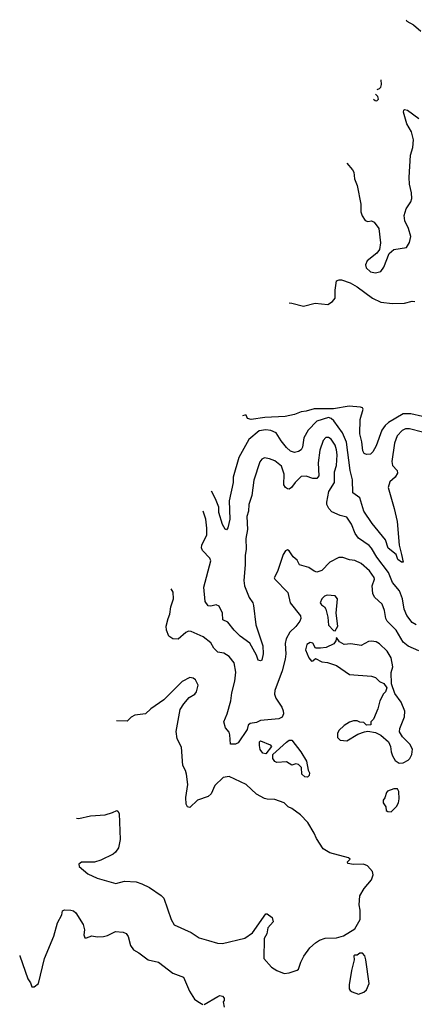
# Model space of a CAD drawing. Extents: x 2133489 to 2292442, y 756223 to 916462.
# Tile 293 of 463: x 2179913 to 2182931, y 896216 to 903742. Entities that reach past the tile are written whole.
import ezdxf

# ---------------------------------------------------------------- set-up
doc = ezdxf.new("R2010")
doc.units = 0

msp = doc.modelspace()

# ---------------------------------------------------------------- linework, layer by layer
at = {"layer": '0CON20XD'}
for points in [[(2182868.7, 903741.6), (2182875, 903731.2), (2182925, 903702.5), (2182981.4, 903655)], [(2182648, 903207.5), (2182665, 903215.7), (2182675, 903226.2), (2182680, 903245), (2182679, 903282.4)], [(2182618, 903134.8), (2182633, 903123), (2182645, 903122.5), (2182656.2, 903135), (2182653.3, 903155), (2182635, 903172.5), (2182633.6, 903172.5)], [(2182416.1, 902646.1), (2182458.8, 902595), (2182468, 902575), (2182474, 902525), (2182494.2, 902475), (2182521.1, 902331.1), (2182522.8, 902272.8), (2182532.4, 902242.4), (2182555.8, 902205.8), (2182575, 902200), (2182605, 902203.8), (2182625, 902193.3), (2182661.2, 902145), (2182672, 902035), (2182666.2, 901985), (2182645, 901956.7), (2182571.9, 901898.1), (2182557.3, 901867.3), (2182562.5, 901845), (2182595.5, 901815.5), (2182635, 901806.9), (2182675, 901816.2), (2182699.1, 901850.9), (2182740, 901955), (2182775, 901985.8), (2182870.5, 901999.5), (2182895, 902037.5), (2182904.2, 902085), (2182887.5, 902145), (2182858, 902205), (2182854.2, 902245), (2182869.2, 902295), (2182905, 902350), (2182911.9, 902375), (2182909.4, 902419.4), (2182894, 902485), (2182892, 902535), (2182901.4, 902705), (2182919.2, 902765), (2182925.7, 902824.3), (2182908.6, 902885), (2182873.1, 902945), (2182847.9, 903035), (2182850.2, 903049.8), (2182855, 903055.6), (2182879.8, 903049.8), (2182965, 902986)], [(2181974.8, 901578.3), (2181995, 901575.6), (2182085, 901551.4), (2182174.3, 901575.7), (2182270, 901565), (2182305, 901586.7), (2182325, 901612.5), (2182325.9, 901674.1), (2182336.7, 901745), (2182356, 901754), (2182375, 901754.2), (2182441.2, 901731.2), (2182495, 901699.4), (2182612.6, 901612.6), (2182675, 901583.1), (2182765, 901571.4), (2182855, 901573.8), (2182915, 901591.2), (2182935, 901588.8)], [(2182995, 900709.6), (2182905, 900728.9), (2182845, 900728.9), (2182735, 900662.9), (2182709.4, 900640.6), (2182683.3, 900605), (2182638.8, 900485), (2182615, 900438), (2182595, 900420), (2182565, 900417.5), (2182547, 900427), (2182538.8, 900445), (2182530, 900515), (2182514.7, 900575), (2182516, 900685), (2182540.9, 900765), (2182534.3, 900775), (2182520.1, 900780.1), (2182431.8, 900788.2), (2182312.7, 900767.3), (2182165, 900768.3), (2182105, 900748.9), (2182065, 900744.4), (2182015, 900722.9), (2181942.4, 900707.6), (2181789.3, 900700.7), (2181684.5, 900684.5), (2181655, 900693.3), (2181645, 900717.5), (2181635, 900720), (2181617.4, 900713.4)], [(2182995, 900588.9), (2182895, 900615.3), (2182865, 900613.1), (2182839.1, 900600.9), (2182800.3, 900559.7), (2182779.6, 900505), (2182758.2, 900365), (2182765.6, 900335), (2182801.2, 900295), (2182803.3, 900275), (2182784, 900245), (2182745, 900209.2), (2182730.7, 900165), (2182777.3, 900005), (2182799.6, 899905), (2182816.5, 899725), (2182832.1, 899655), (2182845.8, 899595), (2182833.8, 899595), (2182805.6, 899615), (2182791.8, 899655), (2182731, 899701), (2182711.1, 899765), (2182609.5, 899889.5), (2182545, 899984.4), (2182515.8, 900085.8), (2182460.5, 900125), (2182459.2, 900225), (2182440.2, 900295), (2182413.3, 900513.3), (2182382.8, 900585), (2182315.8, 900675), (2182295, 900692.9), (2182275, 900699.8), (2182186, 900674), (2182120.4, 900605), (2182086, 900545), (2182075.5, 900475), (2182065.6, 900455), (2182045, 900441.1), (2182015, 900434.4), (2181985, 900444.4), (2181955, 900472.7), (2181912.2, 900522.2), (2181873.7, 900583.7), (2181835, 900601.6), (2181795, 900607.4), (2181745, 900598.2), (2181665, 900532.5), (2181588.4, 900395), (2181545.3, 900245), (2181545.3, 900205), (2181514.7, 900065), (2181521.6, 899925), (2181505, 899857.5), (2181495, 899843.3), (2181485, 899846.7), (2181465, 899884.2), (2181437.4, 899975), (2181436.2, 900015), (2181410.3, 900080.3), (2181379.1, 900136.6)], [(2182945, 899116.2), (2182915, 899133.8), (2182875, 899188), (2182853.8, 899235), (2182839.7, 899315), (2182819.1, 899375), (2182765, 899438.6), (2182734.2, 899515), (2182645, 899634.6), (2182605, 899700.9), (2182585, 899722.5), (2182505, 899778.6), (2182478.5, 899815), (2182450, 899885), (2182415, 899938), (2182363.1, 899953.1), (2182301.1, 899981.1), (2182277.5, 900005), (2182261.4, 900035), (2182261.1, 900055), (2182278.6, 900135), (2182320, 900205), (2182320.8, 900285), (2182336.2, 900333.8), (2182340.8, 900415), (2182337.1, 900455), (2182325, 900488.6), (2182295.5, 900535), (2182275, 900546.9), (2182255, 900547.5), (2182234.7, 900525.3), (2182207.9, 900452.1), (2182195.5, 900355), (2182200, 900255), (2182185.9, 900234.1), (2182155, 900234), (2182105, 900252.5), (2182065, 900250.8), (2182019.4, 900205), (2181992, 900165), (2181975, 900154.3), (2181962.5, 900155), (2181945, 900166.2), (2181934.4, 900185), (2181935, 900267.5), (2181915, 900329.4), (2181865, 900368.9), (2181824.1, 900385.9), (2181785, 900392.5), (2181765, 900382), (2181748.7, 900361.3), (2181703, 900223), (2181689.4, 900105), (2181665.6, 900035), (2181662.5, 899985), (2181650.4, 899945), (2181656.7, 899845), (2181641.8, 899775), (2181646.3, 899693.7), (2181637.8, 899645), (2181638.8, 899575), (2181626.7, 899455), (2181632.7, 899415), (2181668.2, 899325), (2181695.5, 899285), (2181702.2, 899265), (2181720.5, 899115), (2181773.3, 898955), (2181775.6, 898895), (2181763.9, 898846.1), (2181755, 898841.2), (2181736.1, 898846.1), (2181724.4, 898885), (2181674.4, 898975), (2181598.9, 899028.9), (2181554.5, 899074.5), (2181505, 899136), (2181468, 899155), (2181465.6, 899205), (2181440, 899260), (2181415, 899268.6), (2181375, 899258.9), (2181355, 899261.9), (2181331.4, 899295), (2181321.4, 899405), (2181375.4, 899605), (2181366.9, 899625), (2181311.2, 899685), (2181304.1, 899704.1), (2181306, 899725), (2181344, 899805), (2181345.6, 899855), (2181337.5, 899925), (2181316.5, 899985.2)], [(2182965, 898917.1), (2182885, 898953.8), (2182845, 898983.9), (2182793.5, 899075), (2182724.5, 899145), (2182714.6, 899165), (2182703.6, 899225), (2182686.7, 899275), (2182627.9, 899327.9), (2182614.3, 899355), (2182608.1, 899415), (2182625.6, 899465), (2182625, 899478.8), (2182588.5, 899528.5), (2182524.6, 899584.6), (2182477.6, 899607.6), (2182435, 899612.5), (2182385, 899629.6), (2182355, 899629.6), (2182285, 899595.4), (2182225, 899531.4), (2182185, 899519.4), (2182165.5, 899525.5), (2182125, 899554.3), (2182054.2, 899574.2), (2182035, 899610), (2182005, 899636.2), (2181975, 899681.2), (2181961.2, 899688.8), (2181945, 899682), (2181928.1, 899655), (2181886.2, 899523.8), (2181860, 899475), (2181864.1, 899464.1), (2181963.6, 899363.6), (2181982.9, 899285), (2182061.4, 899185), (2182062.9, 899165), (2182055.4, 899144.6), (2182025, 899104.5), (2181979.5, 899060.5), (2181950, 899010), (2181943, 898973), (2181949.5, 898895), (2181944.5, 898855), (2181921.8, 898765), (2181864.1, 898615), (2181862.9, 898585), (2181871.2, 898555), (2181917, 898487), (2181928.9, 898458.9), (2181931.9, 898435), (2181920, 898410), (2181895, 898398.8), (2181753.8, 898386.2), (2181725, 898368.9), (2181675, 898361.9), (2181660.6, 898349.4), (2181652.7, 898317.3), (2181584, 898215), (2181565, 898204.4), (2181525, 898203.3), (2181521.5, 898275), (2181514.6, 898294.6), (2181488.3, 898328.3), (2181474, 898375), (2181500.6, 898435), (2181527.5, 898535), (2181536, 898596), (2181558.1, 898685), (2181565.4, 898755.4), (2181552.5, 898825), (2181514.5, 898875), (2181475, 898898.5), (2181428.2, 898908.2), (2181397.9, 898937.9), (2181375, 898978.6), (2181317.5, 899025), (2181225, 899064.5), (2181205, 899066.7), (2181185, 899057.1), (2181124.4, 899005.6), (2181085, 899010), (2181055, 899030), (2181035.7, 899075), (2181033.3, 899105), (2181048.1, 899165), (2181062.8, 899197.2), (2181070, 899255), (2181090, 899315), (2181086, 899365), (2181070.6, 899390.1)], [(2182325, 899070), (2182346.4, 899106.4), (2182334, 899205), (2182344.2, 899315), (2182325, 899337.5), (2182265, 899344), (2182243.3, 899335), (2182223.8, 899315), (2182212, 899285), (2182220.3, 899270.3), (2182245, 899254), (2182255.5, 899235.5), (2182270, 899175), (2182275, 899112.5), (2182313.6, 899073.6), (2182325, 899070)], [(2182815, 898060), (2182845, 898062.5), (2182885, 898082.5), (2182897.5, 898095), (2182912.5, 898125), (2182916.7, 898165), (2182897.5, 898205), (2182840.7, 898260.7), (2182818.3, 898298.3), (2182820, 898325), (2182855, 898412.5), (2182858.1, 898455), (2182830.8, 898525), (2182782.3, 898592.3), (2182757.5, 898665), (2182753, 898753), (2182767.1, 898795), (2182754.4, 898865), (2182723.1, 898915), (2182665, 898971.9), (2182640, 898985), (2182605, 898991.9), (2182581.3, 898988.7), (2182525, 898957.1), (2182445, 898970), (2182395, 898966.7), (2182360, 898985), (2182335, 899020), (2182330, 898995), (2182315, 898970), (2182256.4, 898943.6), (2182215, 898937.5), (2182175, 898937.5), (2182155.7, 898975.7), (2182135, 898982), (2182109.2, 898965), (2182098.6, 898925), (2182124.4, 898864.4), (2182145, 898837.5), (2182155, 898840), (2182175, 898860), (2182224.2, 898834.2), (2182268.3, 898828.3), (2182336.1, 898806.1), (2182435, 898736.2), (2182603.6, 898723.6), (2182633.6, 898713.6), (2182665, 898682.5), (2182698.3, 898668.3), (2182720, 898635), (2182710, 898605), (2182695, 898590), (2182666.7, 898535), (2182652.5, 898475), (2182620, 898395), (2182600, 898375), (2182598.3, 898351.7), (2182565, 898350), (2182545, 898370), (2182515, 898372.5), (2182495, 898382.5), (2182465, 898382.5), (2182435, 898372.5), (2182395, 898347.5), (2182355, 898307.5), (2182343.3, 898285), (2182343.9, 898253.9), (2182363.6, 898233.6), (2182415, 898228.8), (2182500.5, 898279.5), (2182550.7, 898299.3), (2182575, 898302.5), (2182635, 898292.5), (2182675, 898272.5), (2182733, 898223), (2182750, 898185), (2182753.3, 898145), (2182763.3, 898115), (2182785, 898080), (2182815, 898060)], [(2180346.8, 897638.4), (2180365, 897636), (2180455, 897657.5), (2180567.3, 897662.7), (2180622.5, 897682.5), (2180655, 897696.7), (2180665, 897692.5), (2180673.8, 897675), (2180681.2, 897475), (2180668.3, 897411.7), (2180645, 897377.5), (2180627.3, 897362.7), (2180533.4, 897316.6), (2180485, 897303.3), (2180385, 897301.2), (2180365, 897287.5), (2180368.6, 897268.6), (2180433.7, 897213.7), (2180505, 897180.8), (2180649.5, 897139.5), (2180715, 897157.1), (2180805, 897151.4), (2180847.6, 897137.6), (2180905, 897107.8), (2180996.3, 897046.3), (2181015, 897026.2), (2181072.7, 896862.7), (2181094.3, 896824.3), (2181225, 896764.4), (2181285, 896724.4), (2181357, 896703), (2181425, 896683.1), (2181465, 896681.4), (2181635, 896721.9), (2181695, 896762.5), (2181795, 896907.5), (2181807, 896907), (2181845, 896880), (2181851.2, 896845), (2181810.5, 896799.5), (2181804.2, 896755), (2181782.4, 896717.6), (2181779.4, 896565), (2181839.8, 896499.8), (2181878.8, 896475), (2181935, 896452), (2181975, 896456.9), (2182035, 896475.8), (2182045, 896484.2), (2182063, 896537), (2182087.4, 896582.6), (2182131.7, 896648.3), (2182174.4, 896685.6), (2182205, 896706), (2182248.8, 896721.2), (2182335.9, 896724.1), (2182390.7, 896739.3), (2182476.4, 896793.6), (2182516, 896865), (2182516, 896935), (2182508.8, 896975), (2182514, 897045), (2182548.3, 897101.7), (2182605, 897167.5), (2182616.7, 897205), (2182610.7, 897230.7), (2182572.5, 897275), (2182543.6, 897286.4), (2182465, 897283.3), (2182423, 897293), (2182420, 897305), (2182440, 897325), (2182427.5, 897335), (2182284.6, 897374.6), (2182233.1, 897403.1), (2182182.1, 897482.1), (2182165, 897523.8), (2182118, 897605), (2182061.2, 897665), (2181995, 897713.3), (2181965.9, 897725.9), (2181935, 897756), (2181865, 897780), (2181805, 897782.5), (2181785, 897789.2), (2181725, 897821.4), (2181645, 897895.6), (2181515, 897956.4), (2181470.3, 897949.7), (2181405, 897888.8), (2181377.1, 897825), (2181355.4, 897804.6), (2181274, 897775), (2181215, 897721.2), (2181196.1, 897726.1), (2181187.5, 897745), (2181184.5, 897795.5), (2181199.1, 897895), (2181190, 897975), (2181182.6, 898002.6), (2181160.9, 898040.9), (2181151.7, 898181.7), (2181118.6, 898245), (2181110.3, 898299.7), (2181141.7, 898468.3), (2181167.7, 898512.3), (2181208.3, 898561.7), (2181252.5, 898585), (2181266.7, 898605), (2181278, 898655), (2181256.7, 898695), (2181239.5, 898709.5), (2181215, 898713.8), (2181155.9, 898684.1), (2181015, 898543.3), (2180915.7, 898474.3), (2180875, 898436), (2180794.2, 898425.8), (2180765, 898411.2), (2180735, 898380.8), (2180654.6, 898383.5)], [(2181795, 898130), (2181773.3, 898135), (2181752.9, 898162.9), (2181746.7, 898195), (2181748.3, 898221.7), (2181755, 898230), (2181828.3, 898198.3), (2181840, 898185), (2181795, 898130)], [(2182115, 897951.2), (2182093.3, 897955), (2182070, 897975), (2182067.5, 898025), (2182045, 898047.5), (2182025, 898052.5), (2181993.6, 898043.6), (2181955, 898070), (2181880, 898065), (2181865, 898072.5), (2181850, 898095), (2181850, 898125), (2181955, 898220), (2181975, 898233.8), (2181995, 898233.8), (2182064, 898145), (2182107.1, 898075), (2182120, 898005), (2182130, 897985), (2182126.7, 897965), (2182115, 897951.2)], [(2182755, 897687.5), (2182795, 897726.7), (2182811.2, 897755), (2182816.7, 897785), (2182813, 897843), (2182801.7, 897861.7), (2182775, 897863.3), (2182726.7, 897845), (2182717.5, 897835), (2182706.7, 897795), (2182694, 897775), (2182692, 897755), (2182712.5, 897725), (2182717, 897697), (2182728.3, 897688.3), (2182755, 897687.5)], [(2179913.2, 896589.3), (2179915.6, 896585.6), (2179975, 896410), (2179995, 896380), (2180005, 896350), (2180025, 896350), (2180057.5, 896375), (2180102.5, 896565), (2180174.3, 896735.7), (2180202.7, 896837.3), (2180235, 896900), (2180240.7, 896929.3), (2180255, 896936.7), (2180305, 896936.2), (2180325, 896930), (2180343.3, 896915), (2180399.2, 896825), (2180408, 896785), (2180403.8, 896746.2), (2180412.5, 896725), (2180425, 896723.3), (2180465, 896740), (2180505, 896732.5), (2180555, 896733.3), (2180585, 896741.2), (2180645, 896771.2), (2180705, 896767.5), (2180726.4, 896756.4), (2180743.3, 896735), (2180760, 896665), (2180783.2, 896633.2), (2180825, 896610), (2180895.6, 896555.6), (2180975, 896536.5), (2181085, 896454), (2181165, 896423.3), (2181212, 896315), (2181251.2, 896255), (2181275, 896236), (2181314.1, 896214.1)], [(2182505, 896293.3), (2182545, 896307.5), (2182565, 896327.5), (2182586.2, 896375), (2182560, 896555), (2182552.5, 896585), (2182535, 896607.5), (2182515, 896606.7), (2182495, 896590), (2182475, 896592.5), (2182467.5, 896585), (2182472.5, 896555), (2182450, 896475), (2182433.3, 896365), (2182432.5, 896335), (2182440.7, 896320.7), (2182455, 896310), (2182505, 896293.3)], [(2181325, 896213.8), (2181427.5, 896275), (2181445, 896282), (2181465, 896278.8), (2181477, 896263), (2181477.5, 896245), (2181470, 896235), (2181476.7, 896195)]]:
    msp.add_lwpolyline(points, dxfattribs=at)

doc.saveas('drawing.dxf')
